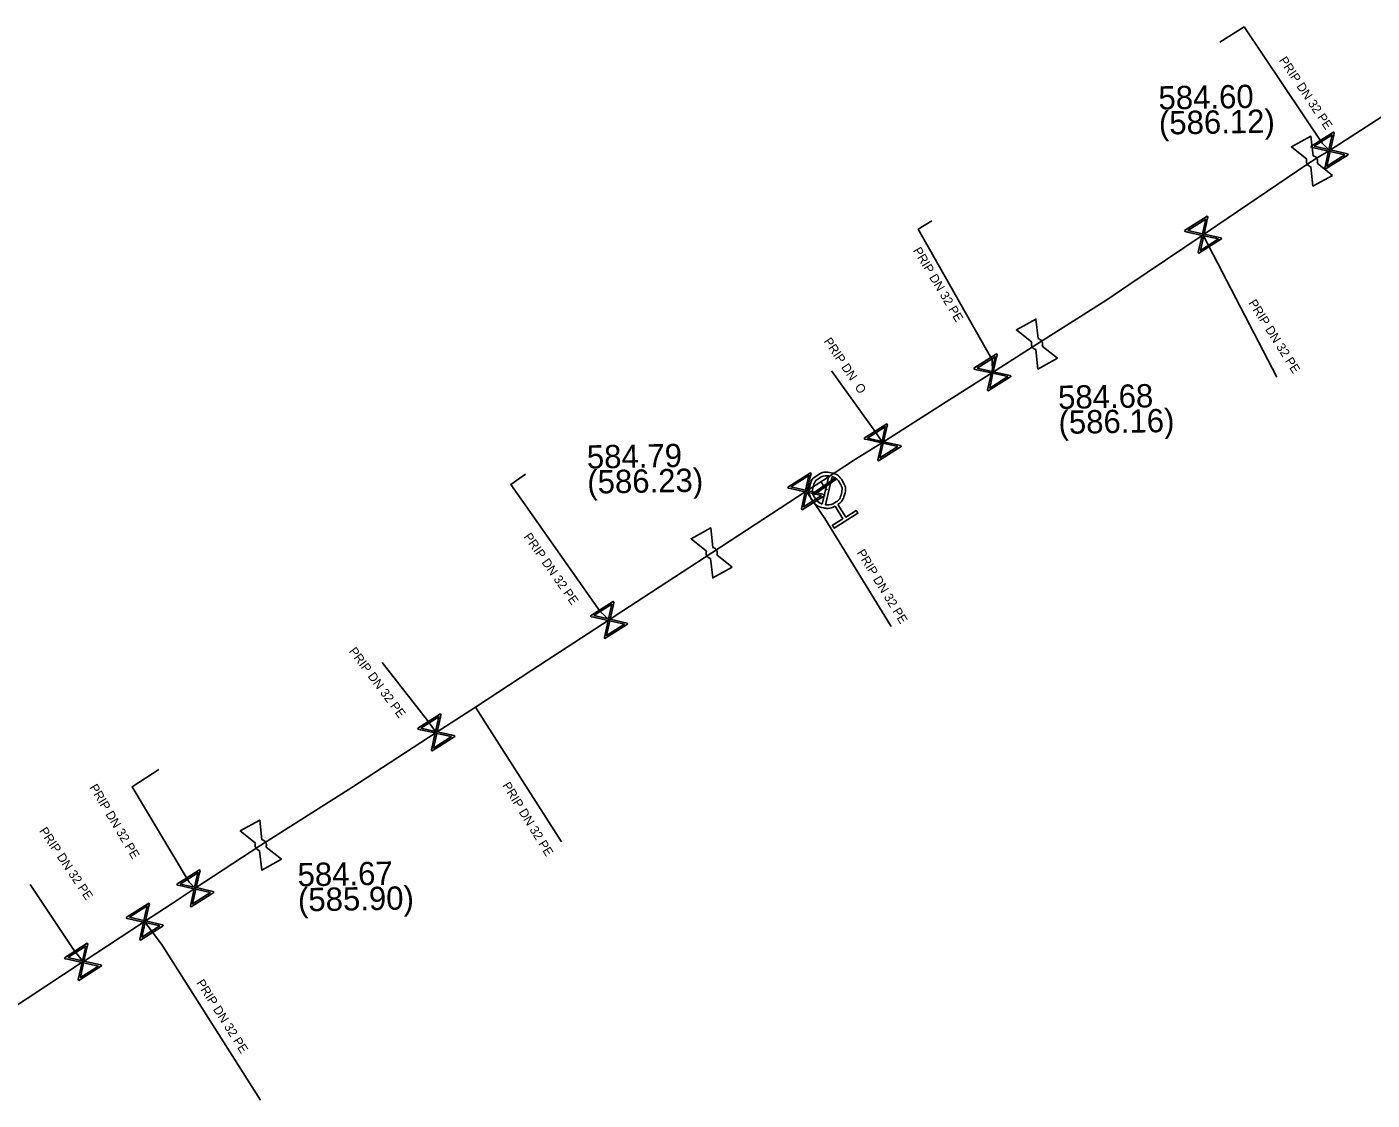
# Model space of a CAD drawing. Extents: x -643544 to -637295, y -1119190 to -1111715.
# Drawn here: x -641064.3 to -640989.2, y -1114021.2 to -1113961.2 of the extents above; entities that cross this region are included whole.
import ezdxf

# ---------------------------------------------------------------- set-up
doc = ezdxf.new("R2010")
doc.units = 0
for name, color, linetype in [('Default', 7, 'Continuous'), ('VP Hydrant', 7, 'Continuous'), ('VP Lomový bod', 7, 'Continuous'), ('VP Lomový bod - popis', 7, 'Continuous'), ('VP Popis přípojky', 7, 'Continuous'), ('VP Přípojka', 7, 'Continuous'), ('VP Řad', 7, 'Continuous'), ('VP Šoupě', 7, 'Continuous')]:
    doc.layers.add(name, color=color, linetype=linetype)

msp = doc.modelspace()

# ---------------------------------------------------------------- linework, layer by layer
at = {"layer": 'Default'}
for points in [[(-640992.593, -1113969.033), (-640992.644, -1113969.021), (-640992.69, -1113968.994), (-640992.763, -1113968.948), (-640992.802, -1113968.876), (-640992.842, -1113968.804), (-640992.841, -1113968.72), (-640992.84, -1113968.666), (-640992.821, -1113968.616)], [(-640992.465, -1113968.419), (-640992.413, -1113968.43), (-640992.366, -1113968.458), (-640992.294, -1113968.502), (-640992.255, -1113968.574), (-640992.215, -1113968.646), (-640992.216, -1113968.732), (-640992.216, -1113968.785), (-640992.235, -1113968.835)], [(-641007.954, -1113979.258), (-641008.005, -1113979.246), (-641008.051, -1113979.219), (-641008.124, -1113979.173), (-641008.164, -1113979.101), (-641008.203, -1113979.029), (-641008.202, -1113978.945), (-641008.202, -1113978.891), (-641008.183, -1113978.841)], [(-641007.826, -1113978.644), (-641007.774, -1113978.655), (-641007.728, -1113978.683), (-641007.656, -1113978.727), (-641007.616, -1113978.799), (-641007.577, -1113978.871), (-641007.578, -1113978.957), (-641007.578, -1113979.01), (-641007.596, -1113979.06)], [(-641019.162, -1113988.014), (-641019.482, -1113988.179), (-641019.838, -1113988.095), (-641020.24, -1113988), (-641020.46, -1113987.647), (-641020.679, -1113987.295), (-641020.584, -1113986.893), (-641020.49, -1113986.49), (-641020.137, -1113986.27), (-641019.787, -1113986.052), (-641019.384, -1113986.145), (-641018.981, -1113986.238), (-641018.762, -1113986.59), (-641018.542, -1113986.943), (-641018.634, -1113987.346), (-641018.715, -1113987.704), (-641019.006, -1113987.917)], [(-641019.515, -1113986.311), (-641019.791, -1113986.278), (-641020.037, -1113986.431), (-641020.322, -1113986.608), (-641020.399, -1113986.936), (-641020.476, -1113987.263), (-641020.297, -1113987.55), (-641020.144, -1113987.795), (-641019.882, -1113987.888)], [(-641019.705, -1113987.929), (-641019.427, -1113987.965), (-641019.178, -1113987.81), (-641018.891, -1113987.632), (-641018.815, -1113987.305), (-641018.739, -1113986.978), (-641018.918, -1113986.691), (-641019.072, -1113986.443), (-641019.338, -1113986.352)], [(-641026.124, -1113990.928), (-641026.175, -1113990.916), (-641026.221, -1113990.889), (-641026.294, -1113990.843), (-641026.334, -1113990.771), (-641026.373, -1113990.699), (-641026.372, -1113990.615), (-641026.372, -1113990.561), (-641026.353, -1113990.511)], [(-641025.996, -1113990.314), (-641025.944, -1113990.325), (-641025.898, -1113990.353), (-641025.826, -1113990.397), (-641025.786, -1113990.469), (-641025.747, -1113990.541), (-641025.748, -1113990.627), (-641025.748, -1113990.68), (-641025.766, -1113990.73)], [(-641051.314, -1114007.258), (-641051.365, -1114007.246), (-641051.411, -1114007.219), (-641051.484, -1114007.173), (-641051.524, -1114007.101), (-641051.563, -1114007.029), (-641051.562, -1114006.945), (-641051.562, -1114006.891), (-641051.543, -1114006.841)], [(-641051.186, -1114006.644), (-641051.134, -1114006.655), (-641051.088, -1114006.683), (-641051.016, -1114006.727), (-641050.976, -1114006.799), (-641050.937, -1114006.871), (-641050.938, -1114006.957), (-641050.938, -1114007.01), (-641050.956, -1114007.06)]]:
    msp.add_open_spline(points, degree=3, dxfattribs=at)
at = {"layer": 'VP Hydrant'}
for points in [[(-641019.882, -1113987.888), (-641019.515, -1113986.311)], [(-641019.338, -1113986.352), (-641019.705, -1113987.929)], [(-641019.006, -1113987.917), (-641018.572, -1113988.614), (-641017.987, -1113988.249), (-641017.89, -1113988.405), (-641019.216, -1113989.231), (-641019.313, -1113989.075), (-641018.728, -1113988.711), (-641019.162, -1113988.014)]]:
    msp.add_lwpolyline(points, dxfattribs=at)
at = {"layer": 'VP Lomový bod'}
for points in [[(-640992.821, -1113968.616), (-640993.68, -1113967.933), (-640992.586, -1113967.329), (-640992.465, -1113968.419)], [(-640991.377, -1113969.517), (-640992.471, -1113970.121), (-640992.593, -1113969.033)], [(-640992.235, -1113968.835), (-640991.377, -1113969.517)], [(-641008.183, -1113978.841), (-641009.041, -1113978.158), (-641007.947, -1113977.554), (-641007.826, -1113978.644)], [(-641006.739, -1113979.742), (-641007.833, -1113980.346), (-641007.954, -1113979.258)], [(-641007.596, -1113979.06), (-641006.739, -1113979.742)], [(-641026.353, -1113990.511), (-641027.211, -1113989.828), (-641026.117, -1113989.224), (-641025.996, -1113990.314)], [(-641024.909, -1113991.412), (-641026.003, -1113992.016), (-641026.124, -1113990.928)], [(-641025.766, -1113990.73), (-641024.909, -1113991.412)], [(-641051.543, -1114006.841), (-641052.401, -1114006.158), (-641051.307, -1114005.554), (-641051.186, -1114006.644)], [(-641050.956, -1114007.06), (-641050.099, -1114007.742)], [(-641050.099, -1114007.742), (-641051.193, -1114008.346), (-641051.314, -1114007.258)]]:
    msp.add_lwpolyline(points, dxfattribs=at)
at = {"layer": 'VP Přípojka'}
for points in [[(-640991.95, -1113967.71), (-640996.318, -1113961.221), (-640997.667, -1113962.08)], [(-640991.55, -1113968.13), (-640991.95, -1113967.71)], [(-641010.4, -1113979.82), (-641014.526, -1113972.529), (-641013.755, -1113972.051)], [(-640998.61, -1113972.84), (-640998.32, -1113973.42), (-640998.313, -1113973.433)], [(-640998.313, -1113973.433), (-640994.487, -1113980.805)], [(-641010.38, -1113980.53), (-641010.4, -1113979.82)], [(-641016.89, -1113983.88), (-641019.36, -1113980.442)], [(-641016.51, -1113984.44), (-641016.89, -1113983.88)], [(-641032.3, -1113993.9), (-641037.283, -1113986.799), (-641036.464, -1113986.226)], [(-641019.61, -1113987.12), (-641019.66, -1113987.04), (-641019.77, -1113986.91), (-641019.88, -1113986.77), (-641019.95, -1113986.63)], [(-641020.78, -1113987.17), (-641019.74, -1113988.7)], [(-641019.737, -1113988.697), (-641016.036, -1113994.734)], [(-641031.79, -1113994.36), (-641032.3, -1113993.9)], [(-641041.93, -1113999.98), (-641044.475, -1113996.733)], [(-641039.26, -1113999.23), (-641038.65, -1114000.21)], [(-641041.45, -1114000.65), (-641041.93, -1113999.98)], [(-641038.65, -1114000.21), (-641034.449, -1114006.768)], [(-641055.251, -1114009.021), (-641058.438, -1114003.69), (-641056.946, -1114002.713)], [(-641061.71, -1114012.78), (-641064.126, -1114009.154)], [(-641054.91, -1114009.36), (-641055.25, -1114009.023), (-641055.251, -1114009.021)], [(-641057.74, -1114011.22), (-641056.76, -1114012.53)], [(-641061.18, -1114013.47), (-641061.71, -1114012.78)], [(-641056.76, -1114012.53), (-641051.264, -1114021.198)]]:
    msp.add_lwpolyline(points, dxfattribs=at)
at = {"layer": 'VP Řad'}
msp.add_lwpolyline([(-641066.29, -1114016.827), (-641061.28, -1114013.526), (-641061.18, -1114013.47), (-641057.74, -1114011.22), (-641056.26, -1114010.24), (-641054.91, -1114009.36), (-641051.25, -1114006.95), (-641046.16, -1114003.73), (-641041.45, -1114000.65), (-641041.135, -1114000.452), (-641039.26, -1113999.23), (-641036.11, -1113997.173), (-641031.79, -1113994.36), (-641031.085, -1113993.895), (-641026.06, -1113990.616), (-641020.78, -1113987.17), (-641020.075, -1113986.711), (-641019.95, -1113986.63), (-641019.824, -1113986.55), (-641018.03, -1113985.37), (-641016.51, -1113984.44), (-641012.955, -1113982.176), (-641010.38, -1113980.53), (-641007.89, -1113978.95), (-641003.99, -1113976.48), (-641002.756, -1113975.645), (-640998.61, -1113972.84), (-640997.787, -1113972.283), (-640992.817, -1113968.92), (-640992.24, -1113968.53), (-640991.55, -1113968.13), (-640987.764, -1113965.684)], dxfattribs=at)
at = {"layer": 'VP Šoupě'}
for points in [[(-640992.585, -1113967.898), (-640991.318, -1113967.095), (-640991.283, -1113967.151), (-640991.315, -1113967.275), (-640991.498, -1113968.095), (-640990.55, -1113968.306), (-640990.515, -1113968.362), (-640991.782, -1113969.165), (-640991.817, -1113969.109), (-640991.603, -1113968.162), (-640992.423, -1113967.979), (-640992.55, -1113967.954), (-640992.585, -1113967.898)], [(-640992.402, -1113967.893), (-640991.584, -1113968.076), (-640991.402, -1113967.259), (-640992.402, -1113967.893)], [(-640990.694, -1113968.364), (-640991.517, -1113968.181), (-640991.699, -1113969.002), (-640990.694, -1113968.364)], [(-640999.645, -1113972.608), (-640998.378, -1113971.805), (-640998.343, -1113971.861), (-640998.375, -1113971.985), (-640998.558, -1113972.805), (-640997.61, -1113973.016), (-640997.575, -1113973.072), (-640998.842, -1113973.875), (-640998.877, -1113973.819), (-640998.663, -1113972.872), (-640999.483, -1113972.689), (-640999.61, -1113972.664), (-640999.645, -1113972.608)], [(-640999.462, -1113972.603), (-640998.644, -1113972.786), (-640998.462, -1113971.969), (-640999.462, -1113972.603)], [(-640997.754, -1113973.074), (-640998.577, -1113972.891), (-640998.759, -1113973.712), (-640997.754, -1113973.074)], [(-641011.415, -1113980.298), (-641010.148, -1113979.495), (-641010.113, -1113979.551), (-641010.145, -1113979.675), (-641010.328, -1113980.495), (-641009.38, -1113980.706), (-641009.345, -1113980.762), (-641010.612, -1113981.565), (-641010.647, -1113981.509), (-641010.433, -1113980.562), (-641011.253, -1113980.379), (-641011.38, -1113980.354), (-641011.415, -1113980.298)], [(-641011.232, -1113980.293), (-641010.414, -1113980.476), (-641010.232, -1113979.659), (-641011.232, -1113980.293)], [(-641009.524, -1113980.764), (-641010.347, -1113980.581), (-641010.529, -1113981.402), (-641009.524, -1113980.764)], [(-641017.545, -1113984.208), (-641016.278, -1113983.405), (-641016.243, -1113983.461), (-641016.275, -1113983.585), (-641016.458, -1113984.405), (-641015.51, -1113984.616), (-641015.475, -1113984.672), (-641016.742, -1113985.475), (-641016.777, -1113985.419), (-641016.563, -1113984.472), (-641017.383, -1113984.289), (-641017.51, -1113984.264), (-641017.545, -1113984.208)], [(-641017.362, -1113984.203), (-641016.544, -1113984.386), (-641016.362, -1113983.569), (-641017.362, -1113984.203)], [(-641015.654, -1113984.674), (-641016.477, -1113984.491), (-641016.659, -1113985.312), (-641015.654, -1113984.674)], [(-641021.815, -1113986.938), (-641020.548, -1113986.135), (-641020.513, -1113986.191), (-641020.545, -1113986.315), (-641020.728, -1113987.135), (-641019.78, -1113987.346), (-641019.745, -1113987.402), (-641021.012, -1113988.205), (-641021.047, -1113988.149), (-641020.833, -1113987.202), (-641021.653, -1113987.019), (-641021.78, -1113986.994), (-641021.815, -1113986.938)], [(-641021.632, -1113986.933), (-641020.814, -1113987.116), (-641020.632, -1113986.299), (-641021.632, -1113986.933)], [(-641019.125, -1113986.524), (-641020.362, -1113987.373), (-641020.415, -1113987.296), (-641019.178, -1113986.447), (-641019.125, -1113986.524)], [(-641019.924, -1113987.404), (-641020.747, -1113987.221), (-641020.929, -1113988.042), (-641019.924, -1113987.404)], [(-641032.825, -1113994.128), (-641031.558, -1113993.325), (-641031.523, -1113993.381), (-641031.555, -1113993.505), (-641031.738, -1113994.325), (-641030.79, -1113994.536), (-641030.755, -1113994.592), (-641032.022, -1113995.395), (-641032.057, -1113995.339), (-641031.843, -1113994.392), (-641032.663, -1113994.209), (-641032.79, -1113994.184), (-641032.825, -1113994.128)], [(-641032.642, -1113994.123), (-641031.824, -1113994.306), (-641031.642, -1113993.489), (-641032.642, -1113994.123)], [(-641030.934, -1113994.594), (-641031.757, -1113994.411), (-641031.939, -1113995.232), (-641030.934, -1113994.594)], [(-641042.485, -1114000.418), (-641041.218, -1113999.615), (-641041.183, -1113999.671), (-641041.215, -1113999.795), (-641041.398, -1114000.615), (-641040.45, -1114000.826), (-641040.415, -1114000.882), (-641041.682, -1114001.685), (-641041.717, -1114001.629), (-641041.503, -1114000.682), (-641042.323, -1114000.499), (-641042.45, -1114000.474), (-641042.485, -1114000.418)], [(-641042.302, -1114000.413), (-641041.484, -1114000.596), (-641041.302, -1113999.779), (-641042.302, -1114000.413)], [(-641040.594, -1114000.884), (-641041.417, -1114000.701), (-641041.599, -1114001.522), (-641040.594, -1114000.884)], [(-641055.945, -1114009.128), (-641054.678, -1114008.325), (-641054.643, -1114008.381), (-641054.675, -1114008.505), (-641054.858, -1114009.325), (-641053.91, -1114009.536), (-641053.875, -1114009.592), (-641055.142, -1114010.395), (-641055.177, -1114010.339), (-641054.963, -1114009.392), (-641055.783, -1114009.209), (-641055.91, -1114009.184), (-641055.945, -1114009.128)], [(-641055.762, -1114009.123), (-641054.944, -1114009.306), (-641054.762, -1114008.489), (-641055.762, -1114009.123)], [(-641054.054, -1114009.594), (-641054.877, -1114009.411), (-641055.059, -1114010.232), (-641054.054, -1114009.594)], [(-641058.775, -1114010.988), (-641057.508, -1114010.185), (-641057.473, -1114010.241), (-641057.505, -1114010.365), (-641057.688, -1114011.185), (-641056.74, -1114011.396), (-641056.705, -1114011.452), (-641057.972, -1114012.255), (-641058.007, -1114012.199), (-641057.793, -1114011.252), (-641058.613, -1114011.069), (-641058.74, -1114011.044), (-641058.775, -1114010.988)], [(-641058.592, -1114010.983), (-641057.774, -1114011.166), (-641057.592, -1114010.349), (-641058.592, -1114010.983)], [(-641056.884, -1114011.454), (-641057.707, -1114011.271), (-641057.889, -1114012.092), (-641056.884, -1114011.454)], [(-641062.215, -1114013.238), (-641060.948, -1114012.435), (-641060.913, -1114012.491), (-641060.945, -1114012.615), (-641061.128, -1114013.435), (-641060.18, -1114013.646), (-641060.145, -1114013.702), (-641061.412, -1114014.505), (-641061.447, -1114014.449), (-641061.233, -1114013.502), (-641062.053, -1114013.319), (-641062.18, -1114013.294), (-641062.215, -1114013.238)], [(-641062.032, -1114013.233), (-641061.214, -1114013.416), (-641061.032, -1114012.599), (-641062.032, -1114013.233)], [(-641060.324, -1114013.704), (-641061.147, -1114013.521), (-641061.329, -1114014.342), (-641060.324, -1114013.704)]]:
    msp.add_lwpolyline(points, dxfattribs=at)

# ---------------------------------------------------------------- texts
at = {"layer": 'VP Lomový bod - popis'}
for s, p in [('584.60', (-641001.092, -1113965.84)), ('(586.12)', (-641001.067, -1113967.24)), ('584.68', (-641006.701, -1113982.571)), ('(586.16)', (-641006.676, -1113983.971)), ('584.79', (-641033.025, -1113985.906)), ('(586.23)', (-641033, -1113987.306)), ('584.67', (-641049.186, -1114009.252)), ('(585.90)', (-641049.162, -1114010.652))]:
    msp.add_text(s, height=1.3, rotation=1, dxfattribs=at).set_placement(p)
at = {"layer": 'VP Popis přípojky'}
for s, rotation, p in [('PRIP DN 32 PE', 303.8905, (-640994.391, -1113963.088)), ('PRIP DN 32 PE', 300.908, (-641014.827, -1113973.714)), ('PRIP DN 32 PE', 302.27101, (-640996.094, -1113976.646)), ('PRIP DN  O', 304.09357, (-641019.826, -1113978.792)), ('PRIP DN 32 PE', 305.12043, (-641036.586, -1113989.717)), ('PRIP DN 32 PE', 301.47138, (-641017.976, -1113990.605)), ('PRIP DN 32 PE', 306.89687, (-641046.351, -1113996.119)), ('PRIP DN 32 PE', 300.91058, (-641060.839, -1114003.72)), ('PRIP DN 32 PE', 301.66353, (-641037.775, -1114003.61)), ('PRIP DN 32 PE', 304.0071, (-641063.644, -1114006.152)), ('PRIP DN 32 PE', 302.35315, (-641054.873, -1114014.646))]:
    msp.add_text(s, height=0.5, rotation=rotation, dxfattribs=at).set_placement(p)

doc.saveas('drawing.dxf')
